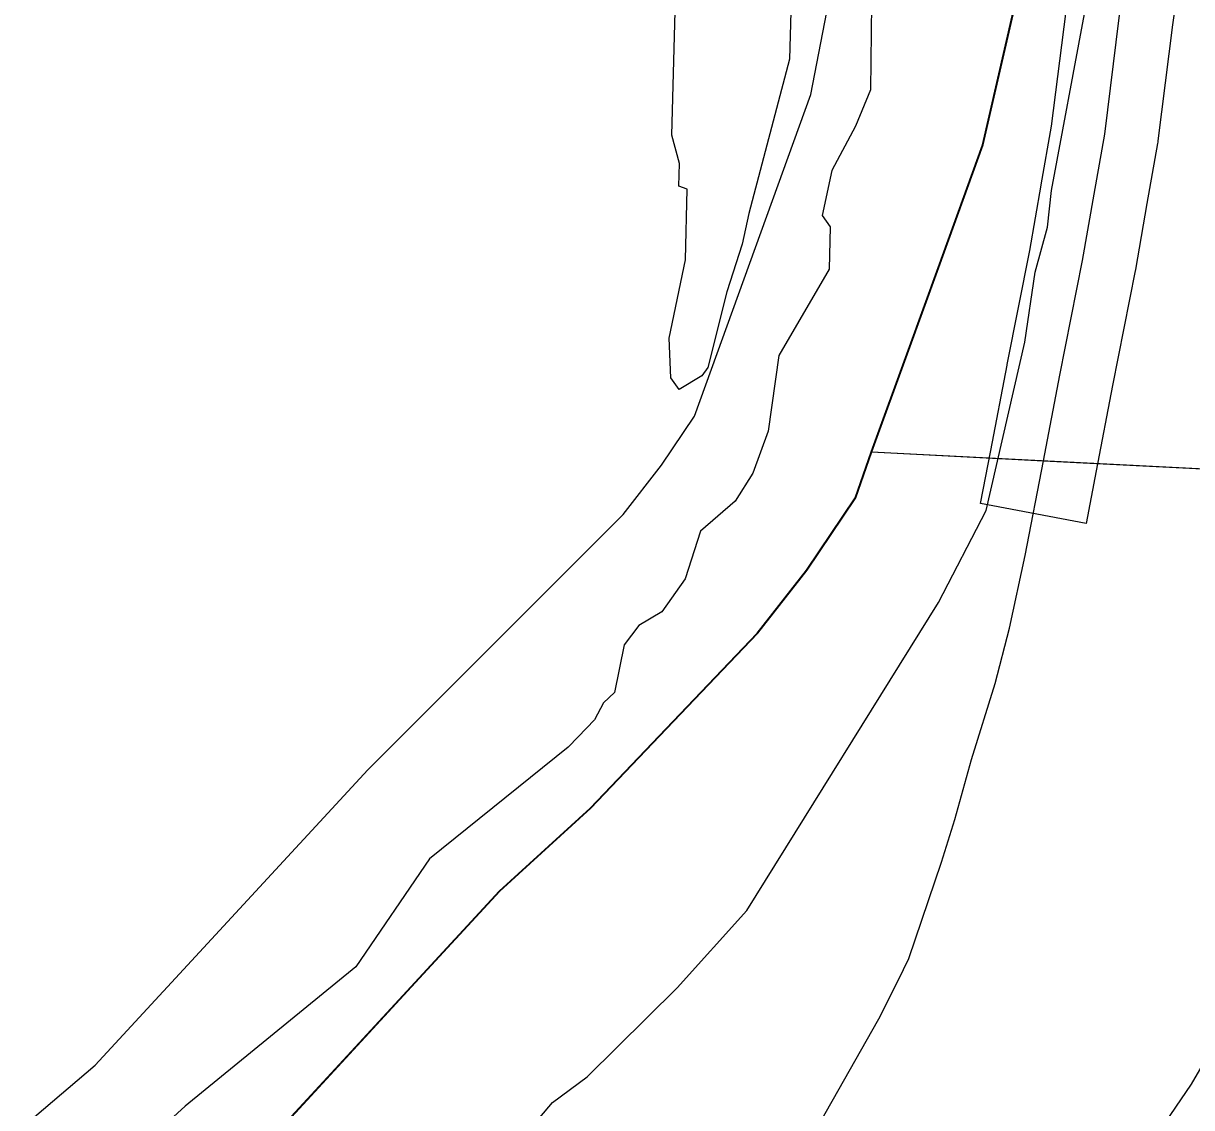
# Model space of a CAD drawing. Extents: x -132.8 to -73.3, y -60 to -26.
# Drawn here: x -123.901 to -123.248, y -47.631 to -47.025 of the extents above; entities that cross this region are included whole.
import ezdxf

# ---------------------------------------------------------------- set-up
doc = ezdxf.new("R2010")
doc.units = 0
for name, color, linetype in [('tdCoCityStreetMajor', 7, 'Continuous'), ('tdCoClipBndry', 7, 'Continuous'), ('tdCoCoBndry', 7, 'Continuous'), ('tdCoCorpBndry', 7, 'Continuous'), ('tdCoHydroRiver', 7, 'Continuous'), ('tdCoInt', 7, 'Continuous'), ('tdCoSecRteBand', 7, 'Continuous'), ('tdCoSecRteCL', 7, 'Continuous'), ('tdCoSectLine', 7, 'Continuous'), ('tdCoSectLinePart', 7, 'Continuous'), ('tdCoStBndry', 7, 'Continuous'), ('tdCoStBndryPart', 7, 'Continuous'), ('tdCoSurfGravel', 7, 'Continuous'), ('tdCoTwpBndryShd', 7, 'Continuous')]:
    doc.layers.add(name, color=color, linetype=linetype)

msp = doc.modelspace()

# ---------------------------------------------------------------- linework, layer by layer
at = {"layer": 'tdCoCityStreetMajor'}
msp.add_lwpolyline([(-123.47471, -47.67322), (-123.42243, -47.58124), (-123.41158, -47.55979), (-123.40566, -47.54745), (-123.38741, -47.49369), (-123.38001, -47.46977), (-123.37064, -47.43624), (-123.35733, -47.39382), (-123.34944, -47.36275), (-123.34056, -47.3223), (-123.33044, -47.26925)], dxfattribs=at)
at = {"layer": 'tdCoClipBndry'}
msp.add_lwpolyline([(-123.92347, -47.66058), (-123.86047, -47.60701), (-123.70813, -47.44206), (-123.56545, -47.29926), (-123.54388, -47.27167), (-123.52558, -47.24441), (-123.46051, -47.06454), (-123.42718, -46.8921), (-123.42724, -46.7296), (-123.43823, -46.56074), (-123.48877, -46.1919), (-123.50216, -46.14377), (-123.56401, -45.95539), (-123.61092, -45.84496), (-123.71963, -45.74132), (-123.77281, -45.67228), (-123.96592, -45.45965), (-124.01511, -45.41316), (-124.12675, -45.34419)], dxfattribs=at)
at = {"layer": 'tdCoCoBndry'}
for p, q in [((-123.36404, -47.0928), (-123.34322, -47.00181)), ((-123.38896, -47.16134), (-123.36404, -47.0928)), ((-123.40574, -47.2075), (-123.38896, -47.16134)), ((-123.42642, -47.26437), (-123.40574, -47.2075)), ((-123.43537, -47.28995), (-123.42642, -47.26437)), ((-123.46252, -47.3304), (-123.43537, -47.28995)), ((-123.49008, -47.36564), (-123.46252, -47.3304)), ((-123.53722, -47.415), (-123.49008, -47.36564)), ((-123.58351, -47.46346), (-123.53722, -47.415)), ((-123.63431, -47.50989), (-123.58351, -47.46346)), ((-123.68372, -47.56338), (-123.63431, -47.50989)), ((-123.79074, -47.67926), (-123.68372, -47.56338))]:
    msp.add_line(p, q, dxfattribs=at)
for points in [[(-123.36404, -46.36811), (-123.35011, -46.46161), (-123.33871, -46.55069), (-123.3311, -46.63093), (-123.32727, -46.72633), (-123.32598, -46.80973), (-123.32721, -46.90008), (-123.3436, -47.00181), (-123.36442, -47.0928), (-123.38934, -47.16134), (-123.40612, -47.2075), (-123.4268, -47.26437), (-123.43575, -47.28995), (-123.4629, -47.3304), (-123.49045, -47.36564), (-123.5376, -47.415), (-123.58389, -47.46346), (-123.63469, -47.50989), (-123.68409, -47.56338), (-123.79112, -47.67926)], [(-123.79074, -47.67926), (-123.68372, -47.56338), (-123.63431, -47.50989), (-123.58351, -47.46346), (-123.53722, -47.415), (-123.49008, -47.36564), (-123.46252, -47.3304), (-123.43537, -47.28995), (-123.42642, -47.26437), (-123.40574, -47.2075), (-123.38896, -47.16134), (-123.36404, -47.0928), (-123.34322, -47.00181), (-123.32683, -46.90008), (-123.3256, -46.80973), (-123.32689, -46.72633), (-123.33072, -46.63093), (-123.33833, -46.55069), (-123.34973, -46.46161), (-123.36367, -46.36811)]]:
    msp.add_lwpolyline(points, dxfattribs=at)
at = {"layer": 'tdCoCorpBndry'}
msp.add_lwpolyline([(-123.79074, -47.67926), (-123.68372, -47.56338), (-123.63431, -47.50989), (-123.58351, -47.46346), (-123.53722, -47.415), (-123.49008, -47.36564), (-123.46252, -47.3304), (-123.43537, -47.28995), (-123.42642, -47.26437), (-123.33044, -47.26925), (-123.05983, -47.28301), (-122.77853, -47.29731), (-122.67131, -47.30258), (-122.63741, -47.30425), (-122.01168, -47.33499)], dxfattribs=at)
at = {"layer": 'tdCoHydroRiver'}
for points in [[(-123.6817, -47.71881), (-123.60493, -47.62791), (-123.58557, -47.61361), (-123.53528, -47.56383), (-123.49623, -47.52071), (-123.389, -47.3485), (-123.36236, -47.29716), (-123.34088, -47.20307), (-123.33509, -47.16379), (-123.3281, -47.13874), (-123.32597, -47.11828), (-123.28907, -46.9205), (-123.32525, -46.6254), (-123.32358, -46.57019), (-123.34231, -46.44078), (-123.35125, -46.35754)], [(-123.53415, -47.22939), (-123.53871, -47.22296), (-123.53969, -47.20085), (-123.53062, -47.15692), (-123.52955, -47.1175), (-123.53424, -47.1158), (-123.5339, -47.10318), (-123.53821, -47.08729), (-123.53204, -46.8587)], [(-123.42602, -46.9657), (-123.42704, -47.06191), (-123.43548, -47.08219), (-123.44877, -47.10707), (-123.45418, -47.13217), (-123.44963, -47.1386), (-123.45026, -47.16225), (-123.4784, -47.21039), (-123.48427, -47.25283), (-123.4928, -47.27626), (-123.50269, -47.29178), (-123.52208, -47.30861), (-123.53069, -47.33519), (-123.54382, -47.35377), (-123.55665, -47.3613), (-123.56483, -47.37213), (-123.57028, -47.39881), (-123.57631, -47.40451), (-123.58149, -47.41401), (-123.59054, -47.42351), (-123.59613, -47.42937), (-123.67367, -47.49184), (-123.71484, -47.5522), (-123.81018, -47.62994), (-123.85717, -47.67278)], [(-123.47074, -46.98499), (-123.47235, -47.0449), (-123.49519, -47.13106), (-123.49882, -47.14831), (-123.50742, -47.1749), (-123.51804, -47.21721), (-123.52132, -47.22185), (-123.53415, -47.22939)]]:
    msp.add_lwpolyline(points, dxfattribs=at)
at = {"layer": 'tdCoInt'}
msp.add_lwpolyline([(-123.29698, -47.69009), (-123.24768, -47.61769), (-123.20987, -47.55265), (-123.1882, -47.49918), (-123.16657, -47.37891), (-123.17109, -47.00292), (-123.17443, -46.89512), (-123.1843, -46.77553), (-123.27313, -46.14041), (-123.28606, -46.08107), (-123.30621, -46.01194), (-123.32272, -45.96367), (-123.36923, -45.86024), (-123.38334, -45.83056), (-123.42644, -45.75965), (-123.55308, -45.57692), (-123.74046, -45.31564)], dxfattribs=at)
at = {"layer": 'tdCoSecRteBand'}
msp.add_lwpolyline([(-123.24859, -46.95629), (-123.25829, -47.02563), (-123.2664, -47.09051), (-123.26649, -47.09126), (-123.26663, -47.09201), (-123.27254, -47.1255), (-123.27894, -47.16245), (-123.27901, -47.16283), (-123.27908, -47.16321), (-123.29188, -47.22719), (-123.30097, -47.27487), (-123.30659, -47.30434), (-123.36553, -47.2931), (-123.35991, -47.26363), (-123.35079, -47.21582), (-123.35077, -47.21569), (-123.35074, -47.21556), (-123.33799, -47.15182), (-123.33165, -47.11521), (-123.33164, -47.11516), (-123.33163, -47.11512), (-123.32584, -47.08232), (-123.3178, -47.01797)], dxfattribs=at)
at = {"layer": 'tdCoSecRteCL'}
msp.add_lwpolyline([(-123.33044, -47.26925), (-123.32132, -47.22144), (-123.3085, -47.15732), (-123.30209, -47.12033), (-123.29617, -47.08679), (-123.28803, -47.02169), (-123.27817, -46.95116), (-123.27397, -46.93094), (-123.2683, -46.91343), (-123.25819, -46.89395), (-123.23131, -46.85005), (-123.21035, -46.8175), (-123.2032, -46.80492), (-123.19703, -46.79235), (-123.19284, -46.781), (-123.18914, -46.76694), (-123.18446, -46.74549), (-123.18298, -46.73094), (-123.18273, -46.72034), (-123.18544, -46.69814), (-123.19235, -46.64734), (-123.20887, -46.52922), (-123.22564, -46.40961)], dxfattribs=at)
at = {"layer": 'tdCoSectLine'}
for points in [[(-123.37615, -46.2815), (-123.36404, -46.36811), (-123.35011, -46.46161), (-123.33871, -46.55069), (-123.3311, -46.63093), (-123.32727, -46.72633), (-123.32598, -46.80973), (-123.32721, -46.90008), (-123.3436, -47.00181), (-123.36442, -47.0928), (-123.38934, -47.16134), (-123.40612, -47.2075), (-123.4268, -47.26437)], [(-123.4268, -47.26437), (-123.43575, -47.28995), (-123.4629, -47.3304), (-123.49045, -47.36564), (-123.5376, -47.415), (-123.58389, -47.46346), (-123.63469, -47.50989), (-123.68409, -47.56338), (-123.79112, -47.67926), (-123.82227, -47.70519)], [(-123.4268, -47.26437), (-122.77891, -47.29731)]]:
    msp.add_lwpolyline(points, dxfattribs=at)
at = {"layer": 'tdCoSectLinePart'}
for points in [[(-123.37615, -46.2815), (-123.36404, -46.36811), (-123.35011, -46.46161), (-123.33871, -46.55069), (-123.3311, -46.63093), (-123.32727, -46.72633), (-123.32598, -46.80973), (-123.32721, -46.90008), (-123.3436, -47.00181), (-123.36442, -47.0928), (-123.38934, -47.16134), (-123.40612, -47.2075), (-123.42358, -47.25551)], [(-123.49045, -47.36564), (-123.5376, -47.415), (-123.58389, -47.46346), (-123.63469, -47.50989), (-123.68409, -47.56338), (-123.79112, -47.67926), (-123.82227, -47.70519)]]:
    msp.add_lwpolyline(points, dxfattribs=at)
at = {"layer": 'tdCoStBndry'}
msp.add_lwpolyline([(-123.36404, -46.36811), (-123.35011, -46.46161), (-123.33871, -46.55069), (-123.3311, -46.63093), (-123.32727, -46.72633), (-123.32598, -46.80973), (-123.32721, -46.90008), (-123.3436, -47.00181), (-123.36442, -47.0928), (-123.38934, -47.16134), (-123.40612, -47.2075), (-123.4268, -47.26437), (-123.43575, -47.28995), (-123.4629, -47.3304), (-123.49045, -47.36564), (-123.5376, -47.415), (-123.58389, -47.46346), (-123.63469, -47.50989), (-123.68409, -47.56338), (-123.79112, -47.67926)], dxfattribs=at)
at = {"layer": 'tdCoStBndryPart'}
for points in [[(-123.36404, -46.36811), (-123.35011, -46.46161), (-123.33871, -46.55069), (-123.3311, -46.63093), (-123.32727, -46.72633), (-123.32598, -46.80973), (-123.32721, -46.90008), (-123.3436, -47.00181), (-123.36442, -47.0928), (-123.38934, -47.16134), (-123.40612, -47.2075), (-123.42358, -47.25551)], [(-123.49045, -47.36564), (-123.5376, -47.415), (-123.58389, -47.46346), (-123.63469, -47.50989), (-123.68409, -47.56338), (-123.79112, -47.67926), (-123.82227, -47.70519), (-123.86226, -47.73975), (-123.9347, -47.78799), (-124.00461, -47.83959)]]:
    msp.add_lwpolyline(points, dxfattribs=at)
at = {"layer": 'tdCoSurfGravel'}
msp.add_lwpolyline([(-123.33044, -47.26925), (-123.32132, -47.22144), (-123.3085, -47.15732), (-123.30209, -47.12033), (-123.29617, -47.08679), (-123.28803, -47.02169), (-123.27817, -46.95116), (-123.27397, -46.93094), (-123.2683, -46.91343), (-123.25819, -46.89395), (-123.23131, -46.85005), (-123.21035, -46.8175), (-123.2032, -46.80492), (-123.19703, -46.79235), (-123.19284, -46.781), (-123.18914, -46.76694), (-123.18446, -46.74549), (-123.18298, -46.73094), (-123.18273, -46.72034), (-123.18544, -46.69814), (-123.19235, -46.64734), (-123.20887, -46.52922), (-123.22564, -46.40961)], dxfattribs=at)
at = {"layer": 'tdCoTwpBndryShd'}
msp.add_lwpolyline([(-123.79112, -47.67926), (-123.68409, -47.56338), (-123.63469, -47.50989), (-123.58389, -47.46346), (-123.5376, -47.415), (-123.49045, -47.36564), (-123.4629, -47.3304), (-123.43575, -47.28995), (-123.4268, -47.26437), (-123.40612, -47.2075), (-123.38934, -47.16134), (-123.36442, -47.0928), (-123.3436, -47.00181), (-123.32721, -46.90008), (-123.32598, -46.80973), (-123.32727, -46.72633), (-123.3311, -46.63093), (-123.33871, -46.55069), (-123.35011, -46.46161), (-123.36404, -46.36811)], dxfattribs=at)

doc.saveas('drawing.dxf')
